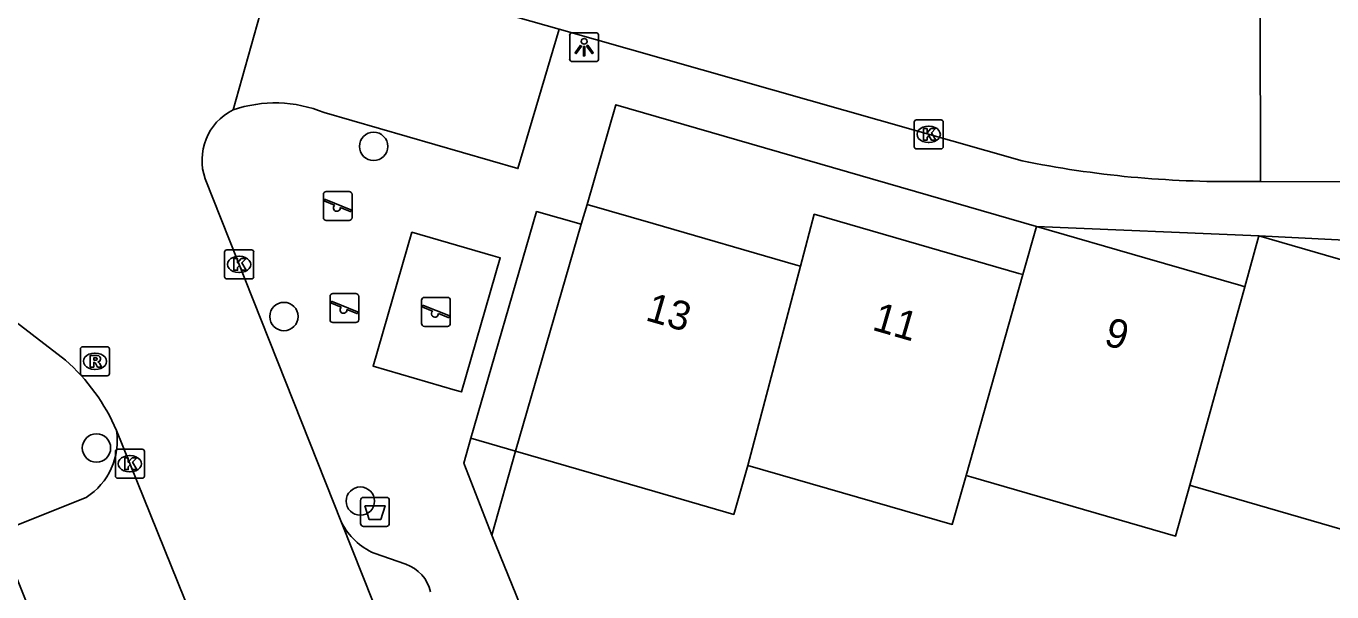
# Model space of a CAD drawing. Extents: x 159718 to 160783, y 383290 to 384030.
# Drawn here: x 160008.05 to 160053.1, y 383411.29 to 383430.82 of the extents above; entities that cross this region are included whole.
import ezdxf

# ---------------------------------------------------------------- set-up
doc = ezdxf.new("R2010")
doc.units = 0
for name, color, linetype in [('IMGEO_Afvalbak', 7, 'Continuous'), ('IMGEO_Boom', 7, 'Continuous'), ('IMGEO_Kolk', 7, 'Continuous'), ('IMGEO_Lichtpunt', 7, 'Continuous'), ('IMGEO_Pand', 7, 'Continuous'), ('IMGEO_Pand_nummerreeks', 7, 'Continuous'), ('IMGEO_Rijbaan_lokaal_open', 7, 'Continuous'), ('IMGEO_Rioolput', 7, 'Continuous'), ('IMGEO_Speelvoorziening', 7, 'Continuous'), ('IMGEO_Voetpad_open', 7, 'Continuous')]:
    doc.layers.add(name, color=color, linetype=linetype)

msp = doc.modelspace()

# ---------------------------------------------------------------- linework, layer by layer
at = {"layer": 'IMGEO_Afvalbak'}
for p, q in [((160019.692, 383414.549), (160020.482, 383414.549)), ((160020.482, 383414.549), (160019.692, 383414.549)), ((160019.592, 383413.649), (160019.592, 383414.449)), ((160019.592, 383414.449), (160019.592, 383413.649)), ((160020.582, 383414.449), (160020.582, 383413.649)), ((160020.582, 383413.649), (160020.582, 383414.449)), ((160020.482, 383413.549), (160019.692, 383413.549)), ((160019.692, 383413.549), (160020.482, 383413.549))]:
    msp.add_line(p, q, dxfattribs=at)
msp.add_lwpolyline([(160019.735, 383414.263), (160020.439, 383414.263), (160020.29, 383413.793), (160019.884, 383413.793), (160019.735, 383414.263)], dxfattribs=at)
for centre, start, end in [((160019.692, 383414.449), 90, 180), ((160019.692, 383414.449), 90, 180), ((160020.482, 383414.449), 0, 90), ((160020.482, 383414.449), 360, 90), ((160019.692, 383413.649), 180, 270), ((160019.692, 383413.649), 180, 270), ((160020.482, 383413.649), 270, 0), ((160020.482, 383413.649), 270, 0)]:
    msp.add_arc(centre, 0.1, start, end, dxfattribs=at)
at = {"layer": 'IMGEO_Boom'}
for centre in [(160020.042, 383426.669), (160016.947, 383420.795), (160010.48, 383416.256), (160019.585, 383414.422)]:
    msp.add_circle(centre, 0.489, dxfattribs=at)
at = {"layer": 'IMGEO_Kolk'}
for p, q in [((160038.768, 383427.583), (160039.62, 383427.583)), ((160038.693, 383426.657), (160038.693, 383427.509)), ((160039.181, 383427.363), (160039.206, 383427.363)), ((160039.694, 383427.509), (160039.694, 383426.657)), ((160039.204, 383426.803), (160039.179, 383426.803)), ((160039.62, 383426.583), (160038.768, 383426.583)), ((160014.977, 383423.094), (160015.829, 383423.094)), ((160014.902, 383422.168), (160014.902, 383423.02)), ((160015.39, 383422.874), (160015.415, 383422.874)), ((160015.903, 383423.02), (160015.903, 383422.168)), ((160015.413, 383422.314), (160015.388, 383422.314)), ((160015.829, 383422.094), (160014.977, 383422.094)), ((160011.132, 383415.286), (160011.132, 383416.138)), ((160011.207, 383416.212), (160012.059, 383416.212)), ((160011.62, 383415.992), (160011.645, 383415.992)), ((160012.133, 383416.138), (160012.133, 383415.286)), ((160011.643, 383415.432), (160011.618, 383415.432)), ((160012.059, 383415.212), (160011.207, 383415.212))]:
    msp.add_line(p, q, dxfattribs=at)
for points in [[(160038.768, 383427.583), (160039.62, 383427.583)], [(160038.693, 383426.657), (160038.693, 383427.509)], [(160039.014, 383427.283), (160039.137, 383427.283), (160039.137, 383427.132), (160039.267, 383427.283), (160039.431, 383427.283), (160039.285, 383427.132), (160039.438, 383426.883), (160039.286, 383426.883), (160039.201, 383427.047), (160039.137, 383426.98), (160039.137, 383426.883), (160039.014, 383426.883), (160039.014, 383427.283)], [(160039.694, 383427.509), (160039.694, 383426.657)], [(160039.62, 383426.583), (160038.768, 383426.583)], [(160014.977, 383423.094), (160015.829, 383423.094)], [(160014.902, 383422.168), (160014.902, 383423.02)], [(160015.223, 383422.794), (160015.346, 383422.794), (160015.346, 383422.643), (160015.476, 383422.794), (160015.64, 383422.794), (160015.494, 383422.643), (160015.647, 383422.394), (160015.495, 383422.394), (160015.41, 383422.558), (160015.346, 383422.491), (160015.346, 383422.394), (160015.223, 383422.394), (160015.223, 383422.794)], [(160015.903, 383423.02), (160015.903, 383422.168)], [(160015.829, 383422.094), (160014.977, 383422.094)], [(160011.132, 383415.286), (160011.132, 383416.138)], [(160011.207, 383416.212), (160012.059, 383416.212)], [(160011.453, 383415.912), (160011.576, 383415.912), (160011.576, 383415.761), (160011.706, 383415.912), (160011.87, 383415.912), (160011.724, 383415.761), (160011.877, 383415.512), (160011.725, 383415.512), (160011.64, 383415.676), (160011.576, 383415.609), (160011.576, 383415.512), (160011.453, 383415.512), (160011.453, 383415.912)], [(160012.133, 383416.138), (160012.133, 383415.286)], [(160012.059, 383415.212), (160011.207, 383415.212)]]:
    msp.add_lwpolyline(points, dxfattribs=at)
for centre, start, end in [((160038.77, 383427.507), 91.552, 178.448), ((160038.77, 383427.507), 91.552, 178.448), ((160039.618, 383427.507), 1.552, 88.448), ((160039.618, 383427.507), 1.552, 88.448), ((160038.77, 383426.659), 181.552, 268.448), ((160038.77, 383426.659), 181.552, 268.448), ((160039.618, 383426.659), 271.552, 358.448), ((160039.618, 383426.659), 271.552, 358.448), ((160014.979, 383423.018), 91.552, 178.448), ((160014.979, 383423.018), 91.552, 178.448), ((160015.827, 383423.018), 1.552, 88.448), ((160015.827, 383423.018), 1.552, 88.448), ((160014.979, 383422.17), 181.552, 268.448), ((160014.979, 383422.17), 181.552, 268.448), ((160015.827, 383422.17), 271.552, 358.448), ((160015.827, 383422.17), 271.552, 358.448), ((160011.209, 383416.136), 91.552, 178.448), ((160011.209, 383416.136), 91.552, 178.448), ((160012.057, 383416.136), 1.552, 88.448), ((160012.057, 383416.136), 1.552, 88.448), ((160011.209, 383415.288), 181.552, 268.448), ((160011.209, 383415.288), 181.552, 268.448), ((160012.057, 383415.288), 271.552, 358.448), ((160012.057, 383415.288), 271.552, 358.448)]:
    msp.add_arc(centre, 0.0765, start, end, dxfattribs=at)
for centre, major_axis, ratio, start_param, end_param in [((160039.18, 383427.083), (-0.387, 0.002), 0.722429, 4.712389, 7.853982), ((160039.205, 383427.083), (-0.39, 0.002), 0.717154, 1.570796, 4.712389), ((160015.389, 383422.594), (-0.387, 0.002), 0.722429, 4.712389, 7.853982), ((160015.414, 383422.594), (-0.39, 0.002), 0.717154, 1.570796, 4.712389), ((160011.619, 383415.712), (-0.387, 0.002), 0.722429, 4.712389, 7.853982), ((160011.644, 383415.712), (-0.39, 0.002), 0.717154, 1.570796, 4.712389)]:
    msp.add_ellipse(centre, major_axis=major_axis, ratio=ratio, start_param=start_param, end_param=end_param, dxfattribs=at)
at = {"layer": 'IMGEO_Lichtpunt'}
for p, q in [((160026.806, 383430.496), (160026.806, 383429.689)), ((160026.806, 383430.496), (160026.806, 383429.689)), ((160027.708, 383430.591), (160026.9, 383430.591)), ((160027.708, 383430.591), (160026.9, 383430.591)), ((160027.802, 383429.689), (160027.802, 383430.496)), ((160027.802, 383429.689), (160027.802, 383430.496)), ((160026.9, 383429.595), (160027.708, 383429.595)), ((160026.9, 383429.595), (160027.708, 383429.595))]:
    msp.add_line(p, q, dxfattribs=at)
for points in [[(160027.18, 383430.16), (160027.219, 383430.132), (160027.031, 383429.87), (160026.993, 383429.897), (160027.18, 383430.16)], [(160027.282, 383430.112), (160027.329, 383430.112), (160027.329, 383429.79), (160027.282, 383429.79), (160027.282, 383430.112)], [(160027.392, 383430.132), (160027.43, 383430.159), (160027.617, 383429.897), (160027.578, 383429.869), (160027.392, 383430.132)]]:
    msp.add_lwpolyline(points, dxfattribs=at)
msp.add_circle((160027.305, 383430.294), 0.0994, dxfattribs=at)
for centre, start, end in [((160026.9, 383430.496), 90, 180), ((160026.9, 383430.496), 90, 180), ((160027.708, 383430.496), 0, 90), ((160027.708, 383430.496), 0, 90), ((160026.9, 383429.689), 180, 270), ((160026.9, 383429.689), 180, 270), ((160027.708, 383429.689), 270, 0), ((160027.708, 383429.689), 270, 360)]:
    msp.add_arc(centre, 0.0946, start, end, dxfattribs=at)
at = {"layer": 'IMGEO_Pand'}
for points in [[(160027.404, 383424.663), (160027.208, 383423.985)], [(160027.404, 383424.663), (160029.685, 383424.002), (160034.603, 383422.578), (160034.771, 383422.529)], [(160027.208, 383423.985), (160024.937, 383416.143)], [(160034.771, 383422.529), (160035.245, 383424.326), (160038.061, 383423.51), (160042.307, 383422.281), (160042.441, 383422.242)], [(160042.91, 383423.903), (160042.441, 383422.242)], [(160050.101, 383421.821), (160049.966, 383421.86), (160046.655, 383422.819), (160042.91, 383423.903)], [(160050.101, 383421.821), (160050.589, 383423.578)], [(160050.589, 383423.578), (160056.413, 383421.892), (160057.713, 383421.516), (160057.84, 383421.479)], [(160034.771, 383422.529), (160032.957, 383415.657)], [(160042.441, 383422.242), (160040.486, 383415.31)], [(160048.2, 383414.967), (160050.101, 383421.821)], [(160032.957, 383415.657), (160032.467, 383413.963), (160029.74, 383414.753), (160024.937, 383416.143)], [(160040.486, 383415.31), (160040.008, 383413.616), (160032.957, 383415.657)], [(160040.486, 383415.31), (160040.646, 383415.264), (160044.18, 383414.24), (160047.714, 383413.217), (160048.2, 383414.967)], [(160055.843, 383414.597), (160055.35, 383412.897), (160053.1, 383413.548), (160048.31, 383414.935), (160048.2, 383414.967)]]:
    msp.add_lwpolyline(points, dxfattribs=at)
at = {"layer": 'IMGEO_Rijbaan_lokaal_open'}
for points in [[(160026.439, 383430.709), (160016.748, 383433.464), (160015.191, 383427.927)], [(160050.642, 383425.453), (160050.627, 383431.401)], [(160042.413, 383426.169), (160026.439, 383430.709)], [(160009.406, 383419.287), (160002.794, 383424.379), (160001.856, 383426.69)], [(160014.232, 383425.543), (160018.935, 383413.689)], [(160050.642, 383425.453), (160049.978, 383425.456)], [(160053.402, 383425.442), (160050.642, 383425.453)], [(160020.572, 383393.598), (160016.582, 383403.447), (160011.17, 383416.862)], [(160018.935, 383413.689), (160023.993, 383400.94)]]:
    msp.add_lwpolyline(points, dxfattribs=at)
for centre, radius, start, end in [((160016.067, 383426.19), 1.946, 116.7588, 199.4147), ((160049.533, 383461.222), 35.769, 258.5185, 270.7131), ((160004.943, 383414.186), 6.778, 23.2524, 48.8136)]:
    msp.add_arc(centre, radius, start, end, dxfattribs=at)
at = {"layer": 'IMGEO_Rioolput'}
for p, q in [((160009.927, 383418.823), (160009.927, 383419.675)), ((160010.002, 383419.749), (160010.854, 383419.749)), ((160010.415, 383419.529), (160010.44, 383419.529)), ((160010.928, 383419.675), (160010.928, 383418.823)), ((160010.854, 383418.749), (160010.002, 383418.749)), ((160010.438, 383418.969), (160010.413, 383418.969))]:
    msp.add_line(p, q, dxfattribs=at)
for points in [[(160009.927, 383418.823), (160009.927, 383419.675)], [(160010.002, 383419.749), (160010.854, 383419.749)], [(160010.928, 383419.675), (160010.928, 383418.823)], [(160010.516, 383419.447), (160010.264, 383419.449), (160010.264, 383419.049)], [(160010.264, 383419.049), (160010.388, 383419.049), (160010.388, 383419.211), (160010.399, 383419.211)], [(160010.442, 383419.368), (160010.388, 383419.368), (160010.388, 383419.287)], [(160010.388, 383419.287), (160010.44, 383419.287)], [(160010.446, 383419.182), (160010.517, 383419.049), (160010.657, 383419.049), (160010.592, 383419.175)], [(160010.854, 383418.749), (160010.002, 383418.749)]]:
    msp.add_lwpolyline(points, dxfattribs=at)
for centre, radius, start, end in [((160010.004, 383419.673), 0.0765, 91.552, 178.448), ((160010.004, 383419.673), 0.0765, 91.552, 178.448), ((160010.852, 383419.673), 0.0765, 1.552, 88.448), ((160010.852, 383419.673), 0.0765, 1.552, 88.448), ((160010.398, 383419.158), 0.0533, 26.0293, 88.6989), ((160010.424, 383419.476), 0.19, 274.7715, 282.9687), ((160010.448, 383419.272), 0.0964, 77.0061, 93.1865), ((160010.462, 383419.329), 0.0378, 276.6634, 79.6772), ((160010.515, 383419.337), 0.109, 350.3612, 89.416), ((160010.513, 383419.337), 0.112, 277.5842, 350.9817), ((160010.497, 383419.122), 0.108, 29.5134, 73.7905), ((160010.004, 383418.825), 0.0765, 181.552, 268.448), ((160010.004, 383418.825), 0.0765, 181.552, 268.448), ((160010.852, 383418.825), 0.0765, 271.552, 358.448), ((160010.852, 383418.825), 0.0765, 271.552, 358.448)]:
    msp.add_arc(centre, radius, start, end, dxfattribs=at)
for centre, major_axis, ratio, start_param, end_param in [((160010.414, 383419.249), (-0.387, 0.002), 0.722429, 4.712389, 7.853982), ((160010.439, 383419.249), (-0.39, 0.002), 0.717154, 1.570796, 4.712389)]:
    msp.add_ellipse(centre, major_axis=major_axis, ratio=ratio, start_param=start_param, end_param=end_param, dxfattribs=at)
at = {"layer": 'IMGEO_Speelvoorziening'}
for p, q in [((160018.309, 383424.21), (160018.309, 383425.01)), ((160018.309, 383425.01), (160018.309, 383424.21)), ((160018.409, 383425.11), (160019.199, 383425.11)), ((160019.199, 383425.11), (160018.409, 383425.11)), ((160019.299, 383425.01), (160019.299, 383424.21)), ((160019.299, 383424.21), (160019.299, 383425.01)), ((160018.692, 383424.638), (160018.353, 383424.775)), ((160018.378, 383424.835), (160019.254, 383424.482)), ((160019.23, 383424.422), (160018.89, 383424.559)), ((160019.199, 383424.11), (160018.409, 383424.11)), ((160018.409, 383424.11), (160019.199, 383424.11)), ((160018.539, 383420.687), (160018.539, 383421.487)), ((160018.539, 383421.487), (160018.539, 383420.687)), ((160018.608, 383421.312), (160019.484, 383420.959)), ((160018.639, 383421.587), (160019.429, 383421.587)), ((160019.429, 383421.587), (160018.639, 383421.587)), ((160019.529, 383421.487), (160019.529, 383420.687)), ((160019.529, 383420.687), (160019.529, 383421.487)), ((160021.696, 383420.554), (160021.696, 383421.354)), ((160021.696, 383421.354), (160021.696, 383420.554)), ((160021.796, 383421.454), (160022.586, 383421.454)), ((160022.586, 383421.454), (160021.796, 383421.454)), ((160022.686, 383421.354), (160022.686, 383420.554)), ((160022.686, 383420.554), (160022.686, 383421.354)), ((160018.922, 383421.115), (160018.583, 383421.252)), ((160019.46, 383420.899), (160019.12, 383421.036)), ((160022.079, 383420.982), (160021.74, 383421.119)), ((160021.765, 383421.179), (160022.641, 383420.826)), ((160022.617, 383420.766), (160022.277, 383420.903)), ((160019.429, 383420.587), (160018.639, 383420.587)), ((160018.639, 383420.587), (160019.429, 383420.587)), ((160022.586, 383420.454), (160021.796, 383420.454)), ((160021.796, 383420.454), (160022.586, 383420.454))]:
    msp.add_line(p, q, dxfattribs=at)
for centre, radius, start, end in [((160018.409, 383425.01), 0.1, 90, 180), ((160018.409, 383425.01), 0.1, 90, 180), ((160019.199, 383425.01), 0.1, 0, 90), ((160019.199, 383425.01), 0.1, 360, 90), ((160018.366, 383424.805), 0.0327, 68.078, 248.078), ((160018.771, 383424.548), 0.12, 130.9928, 5.1632), ((160019.242, 383424.452), 0.0327, 248.078, 68.078), ((160018.409, 383424.21), 0.1, 180, 270), ((160018.409, 383424.21), 0.1, 180, 270), ((160019.199, 383424.21), 0.1, 270, 0), ((160019.199, 383424.21), 0.1, 270, 0), ((160018.639, 383421.487), 0.1, 90, 180), ((160018.639, 383421.487), 0.1, 90, 180), ((160018.596, 383421.282), 0.0327, 68.078, 248.078), ((160019.429, 383421.487), 0.1, 0, 90), ((160019.429, 383421.487), 0.1, 360, 90), ((160021.796, 383421.354), 0.1, 90, 180), ((160021.796, 383421.354), 0.1, 90, 180), ((160022.586, 383421.354), 0.1, 0, 90), ((160022.586, 383421.354), 0.1, 360, 90), ((160019.001, 383421.025), 0.12, 130.9928, 5.1632), ((160019.472, 383420.929), 0.0327, 248.078, 68.078), ((160021.753, 383421.149), 0.0327, 68.078, 248.078), ((160022.158, 383420.892), 0.12, 130.9928, 5.1632), ((160022.629, 383420.796), 0.0327, 248.078, 68.078), ((160018.639, 383420.687), 0.1, 180, 270), ((160018.639, 383420.687), 0.1, 180, 270), ((160019.429, 383420.687), 0.1, 270, 0), ((160019.429, 383420.687), 0.1, 270, 0), ((160021.796, 383420.554), 0.1, 180, 270), ((160021.796, 383420.554), 0.1, 180, 270), ((160022.586, 383420.554), 0.1, 270, 0), ((160022.586, 383420.554), 0.1, 270, 0)]:
    msp.add_arc(centre, radius, start, end, dxfattribs=at)
at = {"layer": 'IMGEO_Voetpad_open'}
for points in [[(160026.439, 383430.709), (160025.021, 383425.899), (160018.333, 383427.836)], [(160042.91, 383423.903), (160028.398, 383428.106), (160027.404, 383424.663)], [(160023.397, 383416.592), (160025.663, 383424.419), (160027.208, 383423.985)], [(160024.17, 383422.893), (160024.41, 383422.824), (160023.07, 383418.194), (160022.856, 383418.256), (160020.025, 383419.075), (160021.365, 383423.705), (160024.17, 383422.893)], [(160050.589, 383423.578), (160042.91, 383423.903)], [(160058.335, 383423.186), (160050.589, 383423.578)], [(160024.122, 383413.249), (160023.149, 383415.735), (160023.397, 383416.592)], [(160023.397, 383416.592), (160024.937, 383416.143)], [(160024.937, 383416.143), (160024.122, 383413.249)], [(160020.572, 383393.598), (160019.641, 383393.313), (160016.912, 383390.595), (160016.239, 383391.585), (160015.132, 383393.329), (160007.087, 383413.335), (160010.124, 383414.551)], [(160024.122, 383413.249), (160026.373, 383407.704)], [(160020.062, 383412.623), (160021.153, 383412.241)]]:
    msp.add_lwpolyline(points, dxfattribs=at)
for centre, radius, start, end in [((160016.641, 383423.717), 4.452, 67.671, 109.0111), ((160008.885, 383416.504), 2.313, 302.3875, 8.9078), ((160021.003, 383414.746), 2.323, 207.0838, 246.1029), ((160020.724, 383411.003), 1.31, 12.5682, 70.8926)]:
    msp.add_arc(centre, radius, start, end, dxfattribs=at)

# ---------------------------------------------------------------- texts
at = {"layer": 'IMGEO_Pand_nummerreeks'}
for s, rotation, p in [('13', 343.8483, (160029.384, 383420.675)), ('11', 343.854, (160037.205, 383420.343)), ('9', 343.8483, (160045.2, 383419.825))]:
    msp.add_text(s, height=1, rotation=rotation, dxfattribs=at).set_placement(p)

doc.saveas('drawing.dxf')
